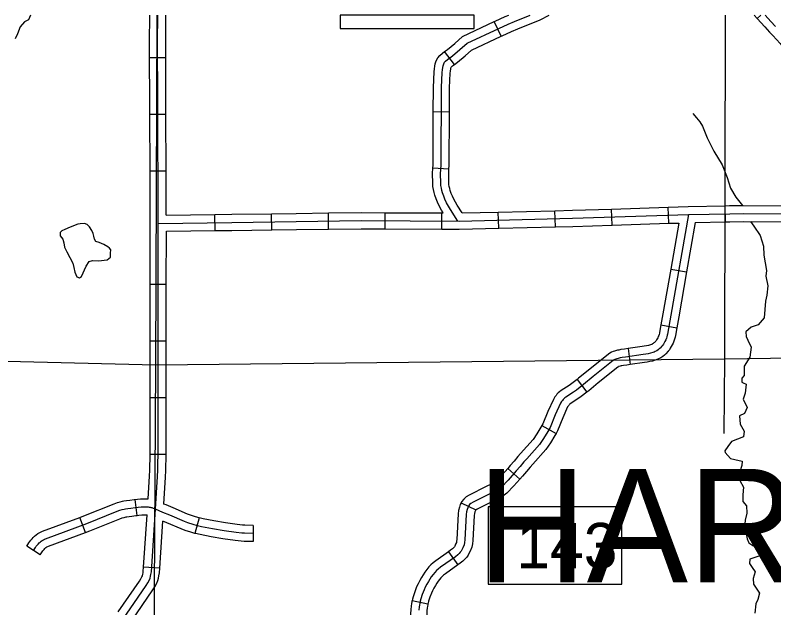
# Model space of a CAD drawing. Extents: x -492261 to -432772, y 1441225 to 1452922.
# Drawn here: x -458432.8 to -458231, y 1451634.2 to 1451792 of the extents above; entities that cross this region are included whole.
import ezdxf

# ---------------------------------------------------------------- set-up
doc = ezdxf.new("R2010")
doc.units = 0
doc.layers.add('Default', color=7, linetype='Continuous')

msp = doc.modelspace()

# ---------------------------------------------------------------- linework, layer by layer
at = {"layer": 'Default'}
for p, q in [((-458310.75, 1451791.96), (-458346.32, 1451791.96)), ((-458346.32, 1451791.96), (-458346.32, 1451788.38)), ((-458310.75, 1451788.38), (-458310.75, 1451791.96)), ((-458235.41, 1451791.06), (-458234.42, 1451791.96)), ((-458303.57, 1451786.35), (-458305.38, 1451790.24)), ((-458346.32, 1451788.38), (-458310.75, 1451788.38)), ((-458315.99, 1451778.86), (-458318.58, 1451782.27)), ((-458392.77, 1451780.62), (-458397.06, 1451780.61)), ((-458392.73, 1451765.54), (-458397.01, 1451765.52)), ((-458317.29, 1451766.17), (-458321.58, 1451766.19)), ((-458317.42, 1451750.98), (-458321.7, 1451751.22)), ((-458392.66, 1451750.45), (-458396.95, 1451750.44)), ((-458258.93, 1451736.55), (-458259.07, 1451740.83)), ((-458243.87, 1451736.94), (-458243.96, 1451741.22)), ((-458379.63, 1451734.6), (-458379.69, 1451738.89)), ((-458364.54, 1451734.82), (-458364.6, 1451739.1)), ((-458349.46, 1451735.01), (-458349.51, 1451739.3)), ((-458334.41, 1451735.08), (-458334.39, 1451739.37)), ((-458319.33, 1451735.02), (-458319.31, 1451739.3)), ((-458304.18, 1451735.25), (-458304.29, 1451739.54)), ((-458289.1, 1451735.62), (-458289.21, 1451739.91)), ((-458274.01, 1451736.07), (-458274.14, 1451740.35)), ((-458258.41, 1451724.37), (-458254.19, 1451723.63)), ((-458392.61, 1451720.27), (-458396.89, 1451720.28)), ((-458261.01, 1451709.51), (-458256.79, 1451708.77)), ((-458392.62, 1451705.19), (-458396.9, 1451705.19)), ((-458269.78, 1451703.2), (-458269.18, 1451698.95)), ((-458283.31, 1451694.99), (-458280.7, 1451691.6)), ((-458392.62, 1451690.1), (-458396.91, 1451690.1)), ((-458292.69, 1451682.71), (-458288.94, 1451680.63)), ((-458392.66, 1451674.98), (-458396.95, 1451675.05)), ((-458301.78, 1451671.31), (-458298.56, 1451668.48)), ((-458400.4, 1451658.8), (-458400.87, 1451663.06)), ((-458314.16, 1451662.16), (-458310.31, 1451660.27)), ((-458414.14, 1451654.22), (-458415.64, 1451658.24)), ((-458383.85, 1451658.12), (-458385.05, 1451654.01)), ((-458369.52, 1451656.15), (-458369.55, 1451651.87)), ((-458426.16, 1451648.28), (-458429.75, 1451650.62)), ((-458317.52, 1451649.13), (-458315.04, 1451645.64)), ((-458394.38, 1451644.75), (-458398.65, 1451645.04)), ((-458327.21, 1451636.18), (-458323.01, 1451635.29))]:
    msp.add_line(p, q, dxfattribs=at)
for points in [[(-458428.77, 1451791.96), (-458429.26, 1451790.74), (-458430.3, 1451790.15), (-458431.48, 1451788.86), (-458432.18, 1451787.02), (-458432.84, 1451785.69)], [(-458408.13, 1451623.24), (-458407.72, 1451624.47), (-458407.19, 1451625.82), (-458406.72, 1451626.96), (-458406.31, 1451627.8), (-458405.83, 1451628.67), (-458405.37, 1451629.39), (-458397.97, 1451640.13), (-458397.51, 1451640.86), (-458397.12, 1451641.61), (-458396.95, 1451642.11), (-458396.8, 1451642.63), (-458396.69, 1451643.11), (-458396.59, 1451643.76), (-458395.46, 1451660.43), (-458394.93, 1451669.12), (-458394.88, 1451670.81), (-458394.77, 1451676.8), (-458394.74, 1451736.53), (-458394.89, 1451769.36), (-458394.92, 1451784.72), (-458394.86, 1451791.96)], [(-458397.06, 1451780.61), (-458397.07, 1451784.72), (-458397.01, 1451791.96)], [(-458396.3, 1451547.82), (-458395.41, 1451698.88), (-458395.09, 1451791.96)], [(-458392.77, 1451780.62), (-458392.78, 1451784.71), (-458392.72, 1451791.96)], [(-458346.32, 1451788.38), (-458310.75, 1451788.38), (-458310.75, 1451791.96)], [(-458346.32, 1451791.96), (-458346.32, 1451788.38)], [(-458315.02, 1451737.14), (-458317.03, 1451740.25), (-458317.56, 1451741.12), (-458318.06, 1451742.03), (-458318.49, 1451742.98), (-458318.81, 1451743.78), (-458319.1, 1451744.67), (-458319.29, 1451745.31), (-458319.44, 1451745.94), (-458319.55, 1451746.58), (-458319.61, 1451747.3), (-458319.63, 1451749.73), (-458319.51, 1451752), (-458319.4, 1451772.69), (-458319.25, 1451776.73), (-458319.17, 1451777.38), (-458319.07, 1451778.04), (-458318.98, 1451778.48), (-458318.82, 1451778.97), (-458318.58, 1451779.41), (-458318.32, 1451779.75), (-458317.81, 1451780.17), (-458316.49, 1451781.17), (-458314.5, 1451782.78), (-458312.62, 1451784.48), (-458304.19, 1451788.43), (-458301.65, 1451789.59), (-458299.95, 1451790.29), (-458295.81, 1451791.96)], [(-458305.38, 1451790.24), (-458305.1, 1451790.37), (-458302.5, 1451791.56), (-458301.53, 1451791.96)], [(-458303.57, 1451786.35), (-458303.29, 1451786.48), (-458300.8, 1451787.63), (-458299.14, 1451788.3), (-458293.17, 1451790.71), (-458290.72, 1451791.96)], [(-458243.94, 1451791.96), (-458244.14, 1451700.51), (-458244.28, 1451680.6)], [(-458236.22, 1451791.96), (-458235.41, 1451791.06)], [(-458233.33, 1451791.96), (-458231.82, 1451790.29), (-458230.56, 1451788.91)], [(-458318.58, 1451782.27), (-458317.81, 1451782.85), (-458315.89, 1451784.41), (-458313.82, 1451786.28), (-458305.38, 1451790.24)], [(-458235.41, 1451791.06), (-458233.4, 1451788.84), (-458232.13, 1451787.45), (-458231.25, 1451786.52), (-458229.35, 1451784.44), (-458227.96, 1451782.73), (-458226.9, 1451781.33), (-458225.84, 1451779.84), (-458225.81, 1451779.8)], [(-458315.99, 1451778.86), (-458315.17, 1451779.48), (-458313.1, 1451781.15), (-458311.42, 1451782.67), (-458303.57, 1451786.35)], [(-458321.58, 1451766.19), (-458321.54, 1451772.73), (-458321.39, 1451776.91), (-458321.29, 1451777.68), (-458321.18, 1451778.41), (-458321.05, 1451779.03), (-458320.8, 1451779.81), (-458320.38, 1451780.59), (-458319.86, 1451781.26), (-458319.14, 1451781.85), (-458318.58, 1451782.27)], [(-458397.01, 1451765.52), (-458397.03, 1451769.35), (-458397.06, 1451780.61)], [(-458392.73, 1451765.54), (-458392.74, 1451769.37), (-458392.77, 1451780.62)], [(-458317.29, 1451766.17), (-458317.26, 1451772.64), (-458317.12, 1451776.55), (-458317.05, 1451777.08), (-458316.96, 1451777.66), (-458316.9, 1451777.93), (-458316.84, 1451778.13), (-458316.78, 1451778.24), (-458316.78, 1451778.24), (-458316.48, 1451778.48), (-458315.99, 1451778.86)], [(-458396.95, 1451750.44), (-458397.01, 1451765.52)], [(-458392.66, 1451750.45), (-458392.73, 1451765.54)], [(-458321.7, 1451751.22), (-458321.65, 1451752.06), (-458321.58, 1451766.19)], [(-458317.42, 1451750.98), (-458317.36, 1451751.94), (-458317.29, 1451766.17)], [(-458252.55, 1451765.75), (-458251.55, 1451764.6), (-458250.67, 1451763.56), (-458249.96, 1451762.4), (-458248.7, 1451759.33), (-458246.94, 1451755.72), (-458244.72, 1451752.13), (-458243.39, 1451748.75), (-458242.48, 1451745.9), (-458241.06, 1451743.49), (-458239.35, 1451741.32)], [(-458318.97, 1451739.3), (-458319.41, 1451740.04), (-458319.98, 1451741.07), (-458320.46, 1451742.15), (-458320.82, 1451743.05), (-458321.15, 1451744.03), (-458321.36, 1451744.76), (-458321.54, 1451745.52), (-458321.68, 1451746.31), (-458321.75, 1451747.2), (-458321.77, 1451749.78), (-458321.7, 1451751.22)], [(-458313.87, 1451739.3), (-458315.22, 1451741.38), (-458315.7, 1451742.19), (-458316.15, 1451742.99), (-458316.51, 1451743.81), (-458316.79, 1451744.52), (-458317.06, 1451745.32), (-458317.22, 1451745.86), (-458317.34, 1451746.36), (-458317.42, 1451746.85), (-458317.47, 1451747.4), (-458317.49, 1451749.69), (-458317.42, 1451750.98)], [(-458396.88, 1451735.36), (-458396.88, 1451736.53), (-458396.95, 1451750.44)], [(-458392.61, 1451738.71), (-458392.66, 1451750.45)], [(-458274.14, 1451740.35), (-458259.07, 1451740.83)], [(-458259.07, 1451740.83), (-458253.75, 1451741), (-458243.96, 1451741.22)], [(-458243.96, 1451741.22), (-458242.75, 1451741.25), (-458239.15, 1451741.32), (-458228.82, 1451741.24)], [(-458394.74, 1451736.53), (-458375.19, 1451736.81), (-458358.03, 1451737.06), (-458340.76, 1451737.26), (-458314.71, 1451737.14), (-458284.52, 1451737.88), (-458253.7, 1451738.86), (-458242.71, 1451739.11), (-458239.14, 1451739.18), (-458225.57, 1451739.07)], [(-458392.61, 1451738.71), (-458379.69, 1451738.89)], [(-458379.69, 1451738.89), (-458375.22, 1451738.95), (-458364.6, 1451739.1)], [(-458364.6, 1451739.1), (-458358.06, 1451739.2), (-458349.51, 1451739.3)], [(-458349.51, 1451739.3), (-458340.76, 1451739.4), (-458334.39, 1451739.37)], [(-458334.39, 1451739.37), (-458319.31, 1451739.3)], [(-458253.7, 1451738.86), (-458258.39, 1451712.07), (-458259.27, 1451707.07), (-458259.33, 1451706.78), (-458259.45, 1451706.35), (-458259.59, 1451705.95), (-458259.76, 1451705.54), (-458259.96, 1451705.13), (-458260.14, 1451704.78), (-458260.36, 1451704.42), (-458260.54, 1451704.15), (-458260.76, 1451703.86), (-458261.21, 1451703.35), (-458261.49, 1451703.1), (-458261.8, 1451702.83), (-458262.15, 1451702.59), (-458262.55, 1451702.39), (-458262.82, 1451702.27), (-458263.14, 1451702.17), (-458263.82, 1451701.98), (-458264.41, 1451701.84), (-458265.08, 1451701.72), (-458265.71, 1451701.61), (-458270.41, 1451700.94), (-458271.34, 1451700.8), (-458271.86, 1451700.72), (-458272.1, 1451700.67), (-458272.38, 1451700.6), (-458272.79, 1451700.5), (-458273, 1451700.43), (-458273.25, 1451700.32), (-458273.48, 1451700.19), (-458273.73, 1451700.02), (-458279.06, 1451695.76), (-458281.59, 1451693.62), (-458283.5, 1451692.15), (-458284.28, 1451691.62), (-458286.37, 1451690.28), (-458286.61, 1451690.1), (-458286.85, 1451689.87), (-458287.05, 1451689.65), (-458287.24, 1451689.41), (-458287.48, 1451689.1), (-458287.74, 1451688.68), (-458289.13, 1451685.59), (-458290.52, 1451682.21), (-458291.09, 1451681.17), (-458292.25, 1451679.31), (-458293.33, 1451677.69), (-458296.74, 1451673.9), (-458297.46, 1451673.05), (-458298.47, 1451671.86), (-458299.5, 1451670.66), (-458301.7, 1451668.15), (-458303.46, 1451666.32), (-458304.26, 1451665.74), (-458305.24, 1451665.22), (-458306.59, 1451664.53), (-458310.97, 1451662.33), (-458311.56, 1451661.97), (-458311.92, 1451661.67), (-458312.21, 1451661.27), (-458312.43, 1451660.82), (-458312.6, 1451660.38), (-458312.76, 1451659.71), (-458312.87, 1451659), (-458313.19, 1451652.26), (-458313.26, 1451651.58), (-458313.39, 1451650.96), (-458313.69, 1451650.21), (-458313.99, 1451649.63), (-458314.16, 1451649.32), (-458314.4, 1451648.97), (-458314.7, 1451648.62), (-458315.08, 1451648.3), (-458315.7, 1451647.8), (-458319.66, 1451644.98), (-458320.26, 1451644.51), (-458320.74, 1451644.09), (-458321.2, 1451643.62), (-458321.66, 1451643.09), (-458322.11, 1451642.47), (-458322.49, 1451641.87), (-458322.88, 1451641.22), (-458323.29, 1451640.49), (-458323.71, 1451639.68), (-458324.04, 1451638.96), (-458324.52, 1451637.73), (-458324.9, 1451636.55), (-458325.06, 1451635.98), (-458325.17, 1451635.47), (-458325.28, 1451634.9), (-458325.35, 1451634.44), (-458325.45, 1451633.54)], [(-458319.31, 1451739.3), (-458318.97, 1451739.3)], [(-458313.87, 1451739.3), (-458304.29, 1451739.54)], [(-458304.29, 1451739.54), (-458289.21, 1451739.91)], [(-458289.21, 1451739.91), (-458284.58, 1451740.02), (-458274.14, 1451740.35)], [(-458258.93, 1451736.55), (-458256.26, 1451736.63)], [(-458256.26, 1451736.63), (-458258.41, 1451724.37)], [(-458251.89, 1451736.76), (-458254.19, 1451723.63)], [(-458251.89, 1451736.76), (-458243.87, 1451736.94)], [(-458237.16, 1451737.02), (-458236.3, 1451735.79), (-458234.65, 1451733.31), (-458233.73, 1451730.49), (-458233.62, 1451728.03), (-458232.91, 1451723.97), (-458233.08, 1451722.48), (-458232.6, 1451719.94), (-458232.89, 1451717.44), (-458233.25, 1451715.83), (-458233.56, 1451711.41), (-458235.18, 1451709.52), (-458236.99, 1451708.94), (-458238.42, 1451707.65), (-458238.34, 1451706.42), (-458237.89, 1451705.45), (-458237.05, 1451703.55), (-458237.39, 1451700.91), (-458238.86, 1451698.5), (-458238.92, 1451696.04), (-458239.53, 1451695.37), (-458239.54, 1451694.28), (-458239.14, 1451694.11), (-458238.33, 1451693.73), (-458238.59, 1451691.37), (-458239.13, 1451689.73), (-458238.11, 1451687.49), (-458238.79, 1451685.96), (-458240.09, 1451685.27), (-458239.96, 1451683.07), (-458238.92, 1451681.2), (-458239.06, 1451679.7), (-458242.23, 1451678.47), (-458243.21, 1451677.1), (-458244.07, 1451676), (-458243.97, 1451675.57), (-458242.48, 1451673.91), (-458241.39, 1451673.67), (-458239.41, 1451673.28), (-458239.5, 1451672.08), (-458240.15, 1451670.11), (-458240.05, 1451668.05), (-458239.1, 1451666.3), (-458239.25, 1451664.29), (-458239.24, 1451662.51), (-458238.25, 1451661.33), (-458238.15, 1451659.38), (-458238.63, 1451657.57), (-458238.85, 1451654.47), (-458238.32, 1451653.91), (-458238.12, 1451652.57), (-458237.64, 1451651.49), (-458236.57, 1451650.79), (-458235.3, 1451650.27), (-458234.13, 1451648.95), (-458234.74, 1451648.08), (-458237.38, 1451647.11), (-458237.47, 1451645.96), (-458236.79, 1451644.97), (-458235.94, 1451643.81), (-458236.5, 1451642.03), (-458236.44, 1451640.54), (-458234.79, 1451638.08), (-458235.27, 1451636.41), (-458235.82, 1451635.25), (-458236.08, 1451632.75)], [(-458243.87, 1451736.94), (-458242.66, 1451736.96), (-458239.13, 1451737.03), (-458228.85, 1451736.95)], [(-458413.06, 1451735.65), (-458413.64, 1451736.26), (-458414.41, 1451736.48), (-458415.52, 1451736.45), (-458416.18, 1451736.33), (-458418.22, 1451735.54), (-458419.58, 1451734.91), (-458420.42, 1451734.52), (-458420.84, 1451734.11), (-458420.85, 1451733.26), (-458420.12, 1451732.35), (-458419.9, 1451731.38), (-458419.68, 1451730.18), (-458419.11, 1451728.94), (-458417.44, 1451725.93), (-458417.22, 1451724.82), (-458416.97, 1451723.59), (-458416.43, 1451722.34), (-458415.74, 1451722.04), (-458415.14, 1451722.37), (-458413.97, 1451725.14), (-458413.11, 1451726.36), (-458412.26, 1451726.66), (-458410.63, 1451726.52), (-458408.38, 1451726.83), (-458407.48, 1451727.5), (-458407.42, 1451728.56), (-458407.41, 1451729.51), (-458407.73, 1451729.93), (-458408.2, 1451730.3), (-458409.21, 1451730.91), (-458410.51, 1451731.4), (-458411.37, 1451731.72), (-458411.75, 1451732.29), (-458411.91, 1451733.15), (-458412.1, 1451733.83), (-458412.46, 1451734.65), (-458413.06, 1451735.65)], [(-458396.89, 1451720.28), (-458396.88, 1451735.36)], [(-458379.63, 1451734.6), (-458375.16, 1451734.66), (-458364.54, 1451734.82)], [(-458364.54, 1451734.82), (-458358, 1451734.92), (-458349.46, 1451735.01)], [(-458349.46, 1451735.01), (-458340.75, 1451735.11), (-458334.41, 1451735.08)], [(-458334.41, 1451735.08), (-458319.33, 1451735.02)], [(-458319.33, 1451735.02), (-458314.69, 1451735), (-458304.18, 1451735.25)], [(-458304.18, 1451735.25), (-458289.1, 1451735.62)], [(-458289.1, 1451735.62), (-458284.46, 1451735.74), (-458274.01, 1451736.07)], [(-458274.01, 1451736.07), (-458258.93, 1451736.55)], [(-458392.61, 1451720.27), (-458392.6, 1451734.42)], [(-458392.6, 1451734.42), (-458379.63, 1451734.6)], [(-458258.41, 1451724.37), (-458260.5, 1451712.44), (-458261.01, 1451709.51)], [(-458254.19, 1451723.63), (-458256.28, 1451711.7), (-458256.79, 1451708.77)], [(-458396.9, 1451705.19), (-458396.89, 1451720.28)], [(-458392.62, 1451705.19), (-458392.61, 1451720.27)], [(-458261.01, 1451709.51), (-458261.37, 1451707.48), (-458261.41, 1451707.3), (-458261.5, 1451706.99), (-458261.59, 1451706.72), (-458261.72, 1451706.42), (-458261.87, 1451706.09), (-458262.01, 1451705.83), (-458262.17, 1451705.57), (-458262.29, 1451705.39), (-458262.42, 1451705.21), (-458262.73, 1451704.86), (-458262.89, 1451704.71), (-458263.1, 1451704.54), (-458263.26, 1451704.43), (-458263.45, 1451704.33), (-458263.56, 1451704.28), (-458263.76, 1451704.22), (-458264.35, 1451704.06), (-458264.85, 1451703.94), (-458265.46, 1451703.83), (-458266.04, 1451703.73), (-458269.78, 1451703.2)], [(-458256.79, 1451708.77), (-458257.17, 1451706.66), (-458257.25, 1451706.26), (-458257.41, 1451705.72), (-458257.59, 1451705.19), (-458257.81, 1451704.67), (-458258.04, 1451704.17), (-458258.28, 1451703.73), (-458258.54, 1451703.28), (-458258.79, 1451702.91), (-458259.09, 1451702.51), (-458259.68, 1451701.84), (-458260.08, 1451701.48), (-458260.5, 1451701.13), (-458261.05, 1451700.75), (-458261.64, 1451700.44), (-458262.08, 1451700.26), (-458262.52, 1451700.12), (-458263.29, 1451699.9), (-458263.98, 1451699.74), (-458264.71, 1451699.61), (-458265.37, 1451699.49), (-458269.18, 1451698.95)], [(-458396.91, 1451690.1), (-458396.9, 1451705.19)], [(-458392.62, 1451690.1), (-458392.62, 1451705.19)], [(-458684.71, 1451697.35), (-458543.2, 1451702.52), (-458395.41, 1451698.88), (-458244.14, 1451700.51), (-458133.6, 1451702.11)], [(-458269.78, 1451703.2), (-458270.72, 1451703.06), (-458271.68, 1451702.92), (-458272.24, 1451702.82), (-458272.54, 1451702.76), (-458272.89, 1451702.68), (-458273.39, 1451702.56), (-458273.77, 1451702.43), (-458274.22, 1451702.23), (-458274.61, 1451702.01), (-458275, 1451701.74), (-458280.42, 1451697.41), (-458282.94, 1451695.29), (-458283.31, 1451694.99)], [(-458269.18, 1451698.95), (-458270.09, 1451698.82), (-458271, 1451698.69), (-458271.47, 1451698.61), (-458271.65, 1451698.57), (-458271.88, 1451698.52), (-458272.2, 1451698.44), (-458272.23, 1451698.43), (-458272.28, 1451698.4), (-458272.34, 1451698.37), (-458272.45, 1451698.3), (-458277.7, 1451694.11), (-458280.24, 1451691.95), (-458280.7, 1451691.6)], [(-458283.31, 1451694.99), (-458284.75, 1451693.89), (-458285.46, 1451693.41), (-458287.61, 1451692.03), (-458287.99, 1451691.73), (-458288.36, 1451691.39), (-458288.68, 1451691.04), (-458288.93, 1451690.73), (-458289.25, 1451690.32), (-458289.64, 1451689.69), (-458291.1, 1451686.44), (-458292.45, 1451683.14), (-458292.69, 1451682.71)], [(-458280.7, 1451691.6), (-458282.24, 1451690.41), (-458283.1, 1451689.83), (-458285.14, 1451688.52), (-458285.22, 1451688.46), (-458285.33, 1451688.36), (-458285.42, 1451688.26), (-458285.55, 1451688.09), (-458285.72, 1451687.87), (-458285.84, 1451687.68), (-458287.16, 1451684.75), (-458288.58, 1451681.28), (-458288.94, 1451680.63)], [(-458396.95, 1451675.05), (-458396.92, 1451676.82), (-458396.91, 1451690.1)], [(-458392.66, 1451674.98), (-458392.63, 1451676.78), (-458392.62, 1451690.1)], [(-458292.69, 1451682.71), (-458292.94, 1451682.26), (-458294.05, 1451680.47), (-458295.03, 1451679), (-458298.35, 1451675.31), (-458299.1, 1451674.44), (-458300.1, 1451673.25), (-458301.11, 1451672.07), (-458301.78, 1451671.31)], [(-458288.94, 1451680.63), (-458289.25, 1451680.08), (-458290.45, 1451678.15), (-458291.63, 1451676.37), (-458295.13, 1451672.48), (-458295.83, 1451671.66), (-458296.83, 1451670.47), (-458297.88, 1451669.25), (-458298.56, 1451668.48)], [(-458397.43, 1451663.22), (-458397.07, 1451669.22), (-458397.02, 1451670.86), (-458396.95, 1451675.05)], [(-458393.23, 1451661.82), (-458392.79, 1451669.02), (-458392.73, 1451670.76), (-458392.66, 1451674.98)], [(-458301.78, 1451671.31), (-458303.28, 1451669.6), (-458304.87, 1451667.94), (-458305.39, 1451667.56), (-458306.22, 1451667.12), (-458307.56, 1451666.45), (-458312.02, 1451664.2), (-458312.82, 1451663.71), (-458313.49, 1451663.14), (-458314.04, 1451662.39), (-458314.16, 1451662.16)], [(-458298.56, 1451668.48), (-458300.12, 1451666.71), (-458302.05, 1451664.69), (-458303.12, 1451663.91), (-458304.25, 1451663.32), (-458305.63, 1451662.62), (-458309.93, 1451660.45), (-458310.3, 1451660.23), (-458310.34, 1451660.19), (-458310.37, 1451660.15), (-458310.31, 1451660.27)], [(-458415.64, 1451658.24), (-458414.52, 1451658.66), (-458406.48, 1451661.92), (-458405.6, 1451662.22), (-458404.91, 1451662.42), (-458404.3, 1451662.57), (-458403.89, 1451662.66), (-458403.17, 1451662.78), (-458402.34, 1451662.89), (-458401.18, 1451663.02), (-458400.87, 1451663.06)], [(-458400.87, 1451663.06), (-458400.31, 1451663.12), (-458399.47, 1451663.19), (-458398.89, 1451663.23), (-458398.53, 1451663.24), (-458397.99, 1451663.24), (-458397.43, 1451663.22)], [(-458314.16, 1451662.16), (-458314.4, 1451661.67), (-458314.65, 1451661.01), (-458314.87, 1451660.13), (-458315.01, 1451659.21), (-458315.33, 1451652.42), (-458315.38, 1451651.91), (-458315.45, 1451651.59), (-458315.64, 1451651.11), (-458315.88, 1451650.65), (-458315.99, 1451650.45), (-458316.11, 1451650.28), (-458316.23, 1451650.14), (-458316.45, 1451649.94), (-458316.99, 1451649.51), (-458317.52, 1451649.13)], [(-458427.95, 1451649.45), (-458427.4, 1451650.29), (-458427.21, 1451650.58), (-458427.01, 1451650.84), (-458426.73, 1451651.16), (-458426.46, 1451651.46), (-458426.2, 1451651.72), (-458425.94, 1451651.94), (-458425.67, 1451652.13), (-458425.33, 1451652.31), (-458425.02, 1451652.46), (-458424.76, 1451652.56), (-458413.74, 1451656.66), (-458405.73, 1451659.91), (-458404.96, 1451660.17), (-458404.36, 1451660.35), (-458403.82, 1451660.48), (-458403.49, 1451660.55), (-458402.85, 1451660.66), (-458402.07, 1451660.76), (-458400.94, 1451660.89), (-458400.1, 1451660.99), (-458399.31, 1451661.06), (-458398.78, 1451661.09), (-458398.5, 1451661.1), (-458398.04, 1451661.1), (-458397.73, 1451661.08), (-458397.43, 1451661.06), (-458397.19, 1451661.02), (-458396.94, 1451660.98), (-458396.72, 1451660.94), (-458396.51, 1451660.88), (-458396.29, 1451660.81), (-458395.46, 1451660.43)], [(-458369.54, 1451654.01), (-458371.81, 1451654.03), (-458372.52, 1451654.08), (-458374.03, 1451654.23), (-458377.25, 1451654.69), (-458380.33, 1451655.23), (-458383.22, 1451655.8), (-458384.36, 1451656.04), (-458385.46, 1451656.36), (-458386.89, 1451656.81), (-458387.79, 1451657.17), (-458391.66, 1451658.83), (-458393.5, 1451659.61), (-458395.46, 1451660.43)], [(-458383.85, 1451658.12), (-458384.84, 1451658.41), (-458386.17, 1451658.83), (-458386.97, 1451659.15), (-458390.82, 1451660.8), (-458392.67, 1451661.59), (-458393.23, 1451661.82)], [(-458310.31, 1451660.27), (-458310.46, 1451659.97), (-458310.55, 1451659.74), (-458310.66, 1451659.29), (-458310.74, 1451658.78), (-458311.05, 1451652.1), (-458311.14, 1451651.24), (-458311.33, 1451650.34), (-458311.74, 1451649.32), (-458312.1, 1451648.62), (-458312.34, 1451648.2), (-458312.7, 1451647.66), (-458313.18, 1451647.11), (-458313.7, 1451646.65), (-458314.42, 1451646.08), (-458315.04, 1451645.64)], [(-458307.02, 1451640.51), (-458271.45, 1451640.51), (-458271.45, 1451661.05), (-458307.02, 1451661.05), (-458307.02, 1451640.51)], [(-458429.75, 1451650.62), (-458429.18, 1451651.48), (-458428.95, 1451651.83), (-458428.68, 1451652.18), (-458428.33, 1451652.59), (-458428.01, 1451652.94), (-458427.66, 1451653.29), (-458427.25, 1451653.64), (-458426.79, 1451653.96), (-458426.29, 1451654.22), (-458425.89, 1451654.42), (-458425.55, 1451654.56), (-458415.64, 1451658.24)], [(-458414.14, 1451654.22), (-458412.96, 1451654.66), (-458404.98, 1451657.9), (-458404.32, 1451658.13), (-458403.8, 1451658.28), (-458403.33, 1451658.39), (-458403.09, 1451658.45), (-458402.54, 1451658.54), (-458401.8, 1451658.64), (-458400.71, 1451658.77), (-458400.4, 1451658.8)], [(-458400.4, 1451658.8), (-458399.89, 1451658.85), (-458399.15, 1451658.92), (-458398.68, 1451658.95), (-458398.48, 1451658.96), (-458397.71, 1451658.95)], [(-458398.65, 1451645.04), (-458397.71, 1451658.95)], [(-458369.52, 1451656.15), (-458371.73, 1451656.17), (-458372.34, 1451656.21), (-458373.77, 1451656.35), (-458376.91, 1451656.81), (-458379.94, 1451657.34), (-458382.8, 1451657.9), (-458383.84, 1451658.12), (-458383.85, 1451658.12)], [(-458394.38, 1451644.75), (-458393.52, 1451657.29)], [(-458385.05, 1451654.01), (-458386.08, 1451654.31), (-458387.62, 1451654.79), (-458388.62, 1451655.2), (-458392.5, 1451656.86), (-458393.52, 1451657.29)], [(-458426.16, 1451648.28), (-458425.62, 1451649.1), (-458425.46, 1451649.33), (-458425.34, 1451649.5), (-458425.14, 1451649.73), (-458424.91, 1451649.97), (-458424.75, 1451650.14), (-458424.63, 1451650.24), (-458424.55, 1451650.3), (-458424.36, 1451650.39), (-458424.15, 1451650.5), (-458423.98, 1451650.57), (-458414.14, 1451654.22)], [(-458369.55, 1451651.87), (-458371.89, 1451651.89), (-458372.7, 1451651.94), (-458374.29, 1451652.1), (-458377.59, 1451652.58), (-458380.72, 1451653.12), (-458383.65, 1451653.7), (-458384.88, 1451653.96), (-458385.05, 1451654.01)], [(-458317.52, 1451649.13), (-458320.94, 1451646.7), (-458321.63, 1451646.16), (-458322.22, 1451645.65), (-458322.78, 1451645.07), (-458323.34, 1451644.43), (-458323.88, 1451643.68), (-458324.31, 1451643), (-458324.74, 1451642.3), (-458325.18, 1451641.5), (-458325.63, 1451640.62), (-458326.02, 1451639.8), (-458326.54, 1451638.44), (-458326.96, 1451637.16), (-458327.14, 1451636.49), (-458327.21, 1451636.18)], [(-458405.42, 1451633.1), (-458399.77, 1451641.3), (-458399.37, 1451641.94), (-458399.09, 1451642.47), (-458398.99, 1451642.75), (-458398.88, 1451643.15), (-458398.8, 1451643.51), (-458398.73, 1451644), (-458398.65, 1451645.04)], [(-458401.89, 1451630.67), (-458396.18, 1451638.95), (-458395.66, 1451639.79), (-458395.15, 1451640.75), (-458394.9, 1451641.46), (-458394.72, 1451642.11), (-458394.59, 1451642.72), (-458394.46, 1451643.53), (-458394.38, 1451644.75)], [(-458315.04, 1451645.64), (-458318.38, 1451643.26), (-458318.9, 1451642.85), (-458319.27, 1451642.54), (-458319.62, 1451642.17), (-458319.98, 1451641.76), (-458320.33, 1451641.27), (-458320.67, 1451640.74), (-458321.03, 1451640.14), (-458321.41, 1451639.47), (-458321.78, 1451638.74), (-458322.07, 1451638.12), (-458322.5, 1451637.01), (-458322.85, 1451635.93), (-458322.98, 1451635.47), (-458323.01, 1451635.29)], [(-458327.21, 1451636.18), (-458327.27, 1451635.9), (-458327.39, 1451635.26), (-458327.47, 1451634.71), (-458327.58, 1451633.7), (-458327.63, 1451632.69), (-458327.7, 1451629.6), (-458327.72, 1451629.3), (-458327.75, 1451629.09), (-458327.87, 1451628.65), (-458330.65, 1451622.14)], [(-458323.01, 1451635.29), (-458323.07, 1451635.04), (-458323.17, 1451634.53), (-458323.22, 1451634.17), (-458323.31, 1451633.38), (-458323.34, 1451632.55), (-458323.42, 1451629.45), (-458323.45, 1451628.84), (-458323.56, 1451628.18), (-458323.81, 1451627.24), (-458326.71, 1451620.45)]]:
    msp.add_lwpolyline(points, dxfattribs=at)
msp.add_lwpolyline([(-458307.02, 1451640.51), (-458271.45, 1451640.51), (-458271.45, 1451661.05), (-458307.02, 1451661.05)], close=True, dxfattribs=at)

# ---------------------------------------------------------------- texts
for s, height, p in [('HARRELL', 30.171, (-458309.89, 1451641.02)), ('143', 12.057, (-458299.49, 1451644.75))]:
    msp.add_text(s, height=height, dxfattribs=at).set_placement(p)

doc.saveas('drawing.dxf')
